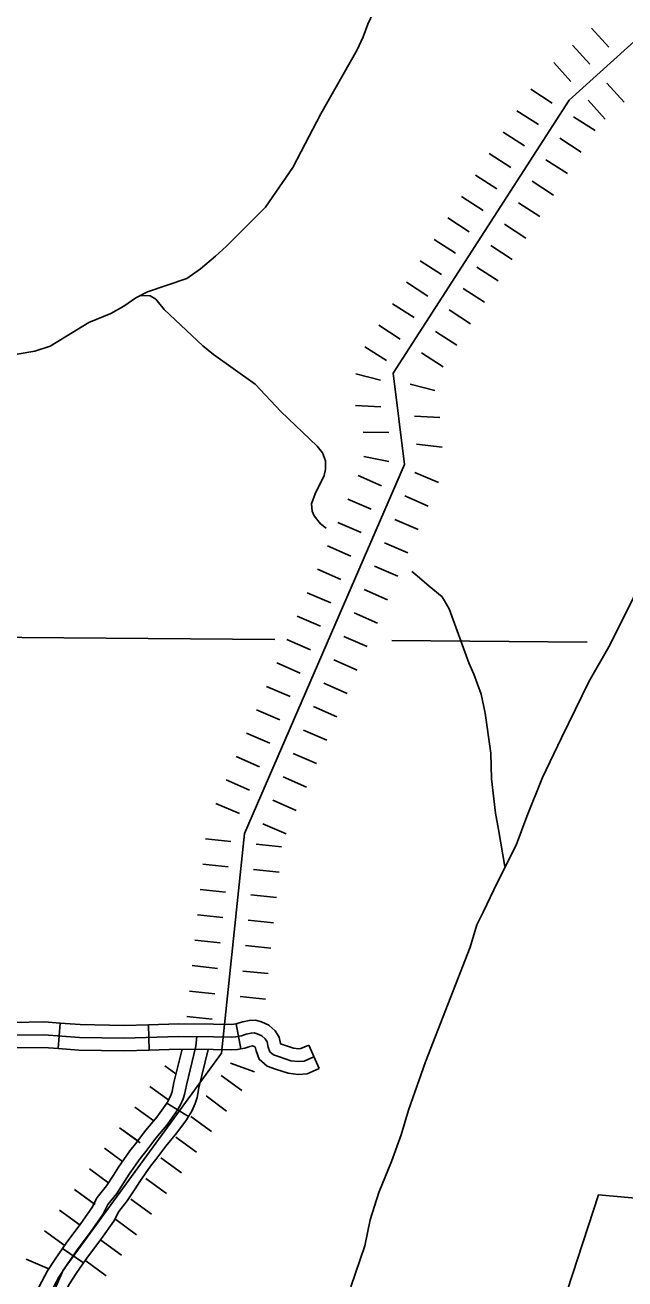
# Model space of a CAD drawing. Extents: x -19 to 366, y -4 to 359.
# Drawn here: x 162.287 to 162.955, y 175.294 to 176.69 of the extents above; entities that cross this region are included whole.
import ezdxf

# ---------------------------------------------------------------- set-up
doc = ezdxf.new("R2010")
doc.units = 0
for name, color, linetype in [('R_Axis Annot', 7, 'Continuous'), ('R_Border Prem', 7, 'Continuous'), ('R_Proposed Const Limits', 7, 'Continuous'), ('R_ROW Annot', 7, 'Continuous'), ('R_Temp Easement', 7, 'Continuous'), ('Sheet Fence', 7, 'Continuous'), ('T_Indications', 7, 'Continuous')]:
    doc.layers.add(name, color=color, linetype=linetype)

msp = doc.modelspace()

# ---------------------------------------------------------------- linework, layer by layer
at = {"layer": 'R_Axis Annot'}
for points in [[(162.5648, 176.0058), (162.2355, 176.0084)], [(162.9127, 176.003), (162.695, 176.0048)]]:
    msp.add_lwpolyline(points, dxfattribs=at)
at = {"layer": 'R_Border Prem'}
for points in [[(162.6494, 175.2851), (162.6649, 175.3309), (162.6709, 175.3598), (162.6806, 175.3902), (162.6948, 175.4248), (162.7055, 175.4544), (162.7137, 175.482), (162.7325, 175.5359), (162.7824, 175.6635), (162.7896, 175.6881), (162.7969, 175.7025), (162.8126, 175.7358), (162.8334, 175.7768), (162.8453, 175.8087), (162.8628, 175.8521), (162.8838, 175.8965), (162.9146, 175.9593), (162.9367, 175.9976), (162.9629, 176.0499), (162.9818, 176.0946)], [(163.2106, 175.362), (162.9253, 175.3878), (162.8556, 175.1749)]]:
    msp.add_lwpolyline(points, dxfattribs=at)
at = {"layer": 'R_Proposed Const Limits'}
for p, q in [((162.9175, 176.6863), (162.9365, 176.6653)), ((162.9175, 176.6863), (162.9365, 176.6653)), ((162.8964, 176.6673), (162.9155, 176.6462)), ((162.8754, 176.6482), (162.8944, 176.6271)), ((162.8497, 176.6184), (162.8735, 176.603)), ((162.8497, 176.6184), (162.8735, 176.603)), ((162.9345, 176.6251), (162.9536, 176.6041)), ((162.9135, 176.6061), (162.9326, 176.585)), ((162.8343, 176.5945), (162.8582, 176.5791)), ((162.8974, 176.5876), (162.9213, 176.5723)), ((162.8974, 176.5876), (162.9213, 176.5723)), ((162.8189, 176.5706), (162.8428, 176.5553)), ((162.882, 176.5638), (162.9059, 176.5484)), ((162.8035, 176.5468), (162.8274, 176.5314)), ((162.8035, 176.5468), (162.8274, 176.5314)), ((162.8667, 176.5399), (162.8905, 176.5245)), ((162.7881, 176.5229), (162.812, 176.5075)), ((162.8513, 176.516), (162.8752, 176.5006)), ((162.8513, 176.516), (162.8752, 176.5006)), ((162.7727, 176.499), (162.7966, 176.4836)), ((162.8359, 176.4921), (162.8598, 176.4767)), ((162.7574, 176.4751), (162.7812, 176.4597)), ((162.7574, 176.4751), (162.7812, 176.4597)), ((162.8205, 176.4682), (162.8444, 176.4528)), ((162.742, 176.4512), (162.7659, 176.4358)), ((162.8051, 176.4443), (162.829, 176.429)), ((162.8051, 176.4443), (162.829, 176.429)), ((162.7266, 176.4273), (162.7505, 176.412)), ((162.7897, 176.4205), (162.8136, 176.4051)), ((162.7112, 176.4035), (162.7351, 176.3881)), ((162.7112, 176.4035), (162.7351, 176.3881)), ((162.7744, 176.3966), (162.7982, 176.3812)), ((162.6958, 176.3796), (162.7197, 176.3642)), ((162.759, 176.3727), (162.7828, 176.3573)), ((162.759, 176.3727), (162.7828, 176.3573)), ((162.6804, 176.3557), (162.7043, 176.3403)), ((162.7436, 176.3488), (162.7675, 176.3334)), ((162.665, 176.3318), (162.6889, 176.3164)), ((162.665, 176.3318), (162.6889, 176.3164)), ((162.7282, 176.3249), (162.7521, 176.3095)), ((162.6549, 176.3016), (162.6824, 176.2945)), ((162.7154, 176.2901), (162.7429, 176.283)), ((162.6545, 176.2664), (162.6828, 176.265)), ((162.7202, 176.2544), (162.7486, 176.253)), ((162.6632, 176.2365), (162.6916, 176.2363)), ((162.7226, 176.2234), (162.7509, 176.2201)), ((162.6637, 176.2095), (162.6916, 176.2041)), ((162.6574, 176.1883), (162.6834, 176.177)), ((162.7208, 176.1918), (162.7468, 176.1805)), ((162.6461, 176.1622), (162.6721, 176.1509)), ((162.6461, 176.1622), (162.6721, 176.1509)), ((162.7095, 176.1657), (162.7355, 176.1544)), ((162.6348, 176.1362), (162.6608, 176.1249)), ((162.6982, 176.1396), (162.7242, 176.1283)), ((162.6982, 176.1396), (162.7242, 176.1283)), ((162.6234, 176.1101), (162.6495, 176.0988)), ((162.6869, 176.1136), (162.7129, 176.1023)), ((162.6121, 176.084), (162.6382, 176.0727)), ((162.6121, 176.084), (162.6382, 176.0727)), ((162.6756, 176.0875), (162.7016, 176.0762)), ((162.6643, 176.0614), (162.6903, 176.0501)), ((162.6643, 176.0614), (162.6903, 176.0501)), ((162.6008, 176.058), (162.6269, 176.0467)), ((162.653, 176.0354), (162.679, 176.0241)), ((162.5895, 176.0319), (162.6156, 176.0206)), ((162.5782, 176.0059), (162.6043, 175.9945)), ((162.5782, 176.0059), (162.6043, 175.9945)), ((162.6417, 176.0093), (162.6677, 175.998)), ((162.5669, 175.9798), (162.593, 175.9685)), ((162.6304, 175.9832), (162.6564, 175.9719)), ((162.6304, 175.9832), (162.6564, 175.9719)), ((162.5556, 175.9537), (162.5817, 175.9424)), ((162.6191, 175.9572), (162.6451, 175.9459)), ((162.5443, 175.9277), (162.5704, 175.9164)), ((162.5443, 175.9277), (162.5704, 175.9164)), ((162.6078, 175.9311), (162.6338, 175.9198)), ((162.533, 175.9016), (162.5591, 175.8903)), ((162.5965, 175.9051), (162.6225, 175.8938)), ((162.5965, 175.9051), (162.6225, 175.8938)), ((162.5852, 175.879), (162.6112, 175.8677)), ((162.5217, 175.8755), (162.5478, 175.8642)), ((162.5739, 175.8529), (162.5999, 175.8416)), ((162.5104, 175.8495), (162.5365, 175.8382)), ((162.5104, 175.8495), (162.5365, 175.8382)), ((162.4991, 175.8234), (162.5252, 175.8121)), ((162.5625, 175.8269), (162.5886, 175.8156)), ((162.5625, 175.8269), (162.5886, 175.8156)), ((162.5512, 175.8008), (162.5773, 175.7895)), ((162.4876, 175.7841), (162.5158, 175.7811)), ((162.5441, 175.7781), (162.5723, 175.7751)), ((162.4846, 175.7558), (162.5128, 175.7528)), ((162.4846, 175.7558), (162.5128, 175.7528)), ((162.5411, 175.7498), (162.5694, 175.7469)), ((162.5411, 175.7498), (162.5694, 175.7469)), ((162.4816, 175.7275), (162.5099, 175.7246)), ((162.5381, 175.7216), (162.5664, 175.7186)), ((162.4786, 175.6993), (162.5069, 175.6963)), ((162.5351, 175.6933), (162.5634, 175.6904)), ((162.4757, 175.671), (162.5039, 175.6681)), ((162.4757, 175.671), (162.5039, 175.6681)), ((162.5322, 175.6651), (162.5604, 175.6621)), ((162.5322, 175.6651), (162.5604, 175.6621)), ((162.4727, 175.6428), (162.5009, 175.6398)), ((162.5292, 175.6368), (162.5574, 175.6339)), ((162.4697, 175.6145), (162.498, 175.6116)), ((162.5262, 175.6086), (162.5545, 175.6056)), ((162.4667, 175.5863), (162.495, 175.5833)), ((162.4667, 175.5863), (162.495, 175.5833)), ((162.4422, 175.5313), (162.4546, 175.5222)), ((162.5154, 175.5341), (162.5422, 175.5247)), ((162.5048, 175.5207), (162.5278, 175.504)), ((162.4254, 175.5083), (162.4465, 175.493)), ((162.4881, 175.4978), (162.511, 175.481)), ((162.4881, 175.4978), (162.511, 175.481)), ((162.4087, 175.4854), (162.4298, 175.47)), ((162.4713, 175.4748), (162.4943, 175.4581)), ((162.3919, 175.4624), (162.4121, 175.4477)), ((162.3919, 175.4624), (162.4149, 175.4457)), ((162.4546, 175.4519), (162.4775, 175.4351)), ((162.3752, 175.4395), (162.3951, 175.4249)), ((162.4378, 175.4289), (162.4608, 175.4122)), ((162.4378, 175.4289), (162.4608, 175.4122)), ((162.3584, 175.4165), (162.3799, 175.4008)), ((162.4211, 175.406), (162.444, 175.3892)), ((162.3417, 175.3936), (162.3639, 175.3774)), ((162.3417, 175.3936), (162.3646, 175.3768)), ((162.4043, 175.383), (162.4273, 175.3663)), ((162.3249, 175.3707), (162.3479, 175.3539)), ((162.3876, 175.3601), (162.4105, 175.3433)), ((162.3876, 175.3601), (162.4105, 175.3433)), ((162.3082, 175.3477), (162.3311, 175.331)), ((162.3708, 175.3372), (162.3938, 175.3204)), ((162.2878, 175.3162), (162.3138, 175.3048)), ((162.2878, 175.3162), (162.3138, 175.3048)), ((162.3541, 175.3142), (162.377, 175.2975))]:
    msp.add_line(p, q, dxfattribs=at)
msp.add_lwpolyline([(161.4068, 179.126), (161.9285, 178.5959), (162.5144, 178.0389), (162.7571, 177.6546), (162.9897, 177.3928), (163.0035, 177.0192), (162.9804, 176.6858), (162.8925, 176.6062), (162.6966, 176.3022), (162.7092, 176.2007), (162.531, 175.7899), (162.5053, 175.5454), (162.329, 175.3039), (162.1849, 174.9754), (162.1928, 174.5618)], dxfattribs=at)
at = {"layer": 'R_ROW Annot'}
for p, q in [((162.3256, 175.5789), (162.3235, 175.5505)), ((162.424, 175.5771), (162.4249, 175.5487)), ((162.5218, 175.5782), (162.5269, 175.5502)), ((162.6024, 175.5543), (162.6141, 175.5284))]:
    msp.add_line(p, q, dxfattribs=at)
for points in [[(162.3256, 175.5789), (162.3083, 175.5802), (162.2737, 175.5796), (162.2646, 175.5785), (162.255, 175.5733), (162.2477, 175.5659), (162.2447, 175.555), (162.245, 175.529), (162.2451, 175.5252)], [(162.424, 175.5771), (162.3968, 175.5762), (162.3479, 175.5772), (162.3256, 175.5789)], [(162.5218, 175.5782), (162.5192, 175.5777), (162.5159, 175.5774), (162.4965, 175.5778), (162.4578, 175.5782), (162.424, 175.5771)], [(162.6024, 175.5543), (162.5938, 175.5504), (162.5915, 175.5503), (162.5855, 175.5509), (162.5744, 175.5546), (162.5712, 175.5557), (162.5711, 175.5561), (162.5694, 175.5632), (162.5652, 175.5703), (162.5581, 175.5767), (162.5498, 175.5803), (162.5432, 175.5823), (162.5362, 175.5819), (162.5289, 175.5803), (162.524, 175.5786), (162.5218, 175.5782)], [(162.6083, 175.5414), (162.5973, 175.5364), (162.5912, 175.536), (162.5825, 175.537), (162.5699, 175.5412), (162.5634, 175.5434), (162.5592, 175.5469), (162.5574, 175.5521), (162.556, 175.5579), (162.5541, 175.5612), (162.5503, 175.5646), (162.5449, 175.567), (162.5416, 175.568), (162.5382, 175.5678), (162.5328, 175.5666), (162.5277, 175.5648), (162.5211, 175.5636), (162.5163, 175.5632), (162.4963, 175.5636), (162.4579, 175.564), (162.3969, 175.562), (162.3473, 175.563), (162.3079, 175.5659), (162.2747, 175.5655)], [(162.3235, 175.5505), (162.3075, 175.5517), (162.2757, 175.5513), (162.2735, 175.551), (162.2732, 175.5508), (162.2734, 175.5291), (162.2734, 175.525)], [(162.4249, 175.5487), (162.397, 175.5478), (162.3466, 175.5488), (162.3235, 175.5505)], [(162.5269, 175.5502), (162.523, 175.5495), (162.5168, 175.549), (162.4961, 175.5494), (162.4581, 175.5498), (162.4249, 175.5487)], [(162.6141, 175.5284), (162.6009, 175.5224), (162.5908, 175.5217), (162.5794, 175.523), (162.5655, 175.5277), (162.5563, 175.5308), (162.5471, 175.5386), (162.5438, 175.5481), (162.5428, 175.5523), (162.5425, 175.5525), (162.54, 175.5536), (162.54, 175.5536), (162.5367, 175.5529), (162.5313, 175.551), (162.5269, 175.5502)]]:
    msp.add_lwpolyline(points, dxfattribs=at)
at = {"layer": 'R_Temp Easement'}
for points in [[(162.5942, 176.5492), (162.6161, 176.5912), (162.6564, 176.6623), (162.6631, 176.6767), (162.6684, 176.6908), (162.6775, 176.7105), (162.6878, 176.7283), (162.7418, 176.8103), (162.7635, 176.8367), (162.7722, 176.8484), (162.7922, 176.8769), (162.8095, 176.9146), (162.8148, 176.9285)], [(162.2576, 176.32), (162.2975, 176.327), (162.3146, 176.3324), (162.3576, 176.3588), (162.3822, 176.3688), (162.3965, 176.377), (162.4098, 176.3861), (162.4229, 176.3928), (162.4666, 176.4079), (162.4818, 176.4184), (162.4988, 176.4325), (162.5109, 176.4439), (162.5542, 176.487), (162.5849, 176.5312), (162.5942, 176.5492)], [(162.4143, 176.3887), (162.4257, 176.3885), (162.432, 176.3846), (162.4415, 176.3732), (162.4846, 176.3327), (162.4965, 176.3232), (162.5428, 176.2901), (162.5713, 176.2597), (162.6118, 176.2211), (162.6178, 176.2138), (162.621, 176.2048), (162.6211, 176.1955), (162.6195, 176.1886), (162.6095, 176.1679), (162.6057, 176.1569), (162.6062, 176.1487), (162.6084, 176.1435), (162.6157, 176.1347), (162.622, 176.1299)], [(162.8209, 175.7532), (162.8139, 175.7944), (162.8104, 175.8126), (162.8061, 175.8508), (162.8051, 175.8793), (162.799, 175.9238), (162.7945, 175.9449), (162.7865, 175.9672), (162.7808, 175.9798), (162.7589, 176.0399), (162.7511, 176.0533), (162.7365, 176.0653), (162.7205, 176.0789), (162.7174, 176.0815)]]:
    msp.add_lwpolyline(points, dxfattribs=at)
at = {"layer": 'Sheet Fence'}
for points in [[(168.7902, 2.2442), (168.5607, 10.8615), (168.3304, 19.479), (168.0993, 28.0965), (167.8673, 36.7142), (167.6346, 45.3321), (167.4011, 53.95), (167.1668, 62.5681), (166.9316, 71.1863), (166.6957, 79.8047), (166.459, 88.4232), (166.2215, 97.0418), (165.9832, 105.6605), (165.7441, 114.2794), (165.5043, 122.8984), (165.2636, 131.5176), (165.0221, 140.1368), (164.7799, 148.7563), (164.5369, 157.3758), (164.2931, 165.9955), (164.0485, 174.6153), (163.8031, 183.2352), (163.5569, 191.8553), (163.31, 200.4755), (163.0623, 209.0959), (162.8138, 217.7164), (162.5645, 226.337), (162.3145, 234.9577), (162.0637, 243.5786), (161.8121, 252.1997), (161.5597, 260.8208), (161.3066, 269.4421), (161.0527, 278.0636), (160.798, 286.6851), (160.5426, 295.3068), (160.2864, 303.9287), (160.0294, 312.5507), (159.7717, 321.1728), (159.5132, 329.7951), (159.2539, 338.4175), (158.9939, 347.04)], [(0, 172.2839), (7.1335, 172.2883), (14.267, 172.3015), (21.4005, 172.3236), (28.5339, 172.3544), (35.6673, 172.3941), (42.8006, 172.4426), (49.9339, 172.4999), (57.0671, 172.566), (64.2002, 172.6409), (71.3332, 172.7246), (78.4661, 172.8172), (85.5989, 172.9186), (92.7315, 173.0287), (99.8641, 173.1477), (106.9964, 173.2755), (114.1286, 173.4122), (121.2606, 173.5576), (128.3925, 173.7119), (135.5241, 173.8749), (142.6555, 174.0468), (149.7867, 174.2275), (156.9177, 174.417), (164.0485, 174.6153), (171.179, 174.8224), (178.3092, 175.0383), (185.4392, 175.2631), (192.5688, 175.4966), (199.6982, 175.739), (206.8273, 175.9902), (213.9561, 176.2502), (221.0845, 176.5189), (228.2126, 176.7965), (235.3404, 177.083), (242.4677, 177.3782), (249.5948, 177.6822), (256.7214, 177.995), (263.8476, 178.3167), (270.9735, 178.6471), (278.0989, 178.9863), (285.2239, 179.3344), (292.3485, 179.6912), (299.4726, 180.0569), (306.5963, 180.4314), (313.7195, 180.8146), (320.8422, 181.2067), (327.9644, 181.6076), (335.0862, 182.0172), (342.2074, 182.4357)]]:
    msp.add_spline(points, degree=3, dxfattribs=at)
at = {"layer": 'T_Indications'}
for p, q in [((162.4685, 175.4749), (162.4443, 175.4898)), ((162.3518, 175.312), (162.3283, 175.328))]:
    msp.add_line(p, q, dxfattribs=at)
for points in [[(162.3151, 175.2795), (162.324, 175.2959), (162.3318, 175.308), (162.3438, 175.3255), (162.3601, 175.3474), (162.3731, 175.3658), (162.3788, 175.3769), (162.3889, 175.3893), (162.4025, 175.4106), (162.4147, 175.4281), (162.4209, 175.4358), (162.4323, 175.4507), (162.4444, 175.4653), (162.4545, 175.4792), (162.4597, 175.4877), (162.4628, 175.4944), (162.4642, 175.4994), (162.4662, 175.5099), (162.4769, 175.5532), (162.4778, 175.5638)], [(162.4443, 175.4898), (162.4471, 175.4944), (162.4494, 175.4994), (162.4504, 175.5027), (162.4523, 175.5129), (162.4614, 175.5497)], [(162.4685, 175.4749), (162.4723, 175.481), (162.4761, 175.4894), (162.4781, 175.496), (162.4801, 175.5069), (162.4906, 175.5495)], [(162.385, 175.4097), (162.3907, 175.4185), (162.4033, 175.4366), (162.4097, 175.4446), (162.4212, 175.4596), (162.4332, 175.474), (162.4426, 175.4871), (162.4443, 175.4898)], [(162.409, 175.3944), (162.4143, 175.4027), (162.4261, 175.4196), (162.432, 175.4271), (162.4434, 175.4418), (162.4557, 175.4566), (162.4663, 175.4713), (162.4685, 175.4749)], [(162.3283, 175.328), (162.3322, 175.3338), (162.3486, 175.3557), (162.3609, 175.3732), (162.3669, 175.3847), (162.3773, 175.3976), (162.385, 175.4097)], [(162.3518, 175.312), (162.3553, 175.3173), (162.3716, 175.339), (162.3853, 175.3584), (162.3908, 175.3691), (162.4004, 175.381), (162.409, 175.3944)], [(162.2822, 175.2365), (162.2838, 175.2405), (162.2908, 175.2585), (162.2973, 175.2747), (162.3024, 175.2858), (162.3117, 175.3031), (162.32, 175.3159), (162.3283, 175.328)], [(162.3084, 175.2256), (162.3102, 175.2299), (162.3172, 175.248), (162.3234, 175.2634), (162.3279, 175.2732), (162.3362, 175.2886), (162.3436, 175.3001), (162.3518, 175.312)]]:
    msp.add_lwpolyline(points, dxfattribs=at)

doc.saveas('drawing.dxf')
